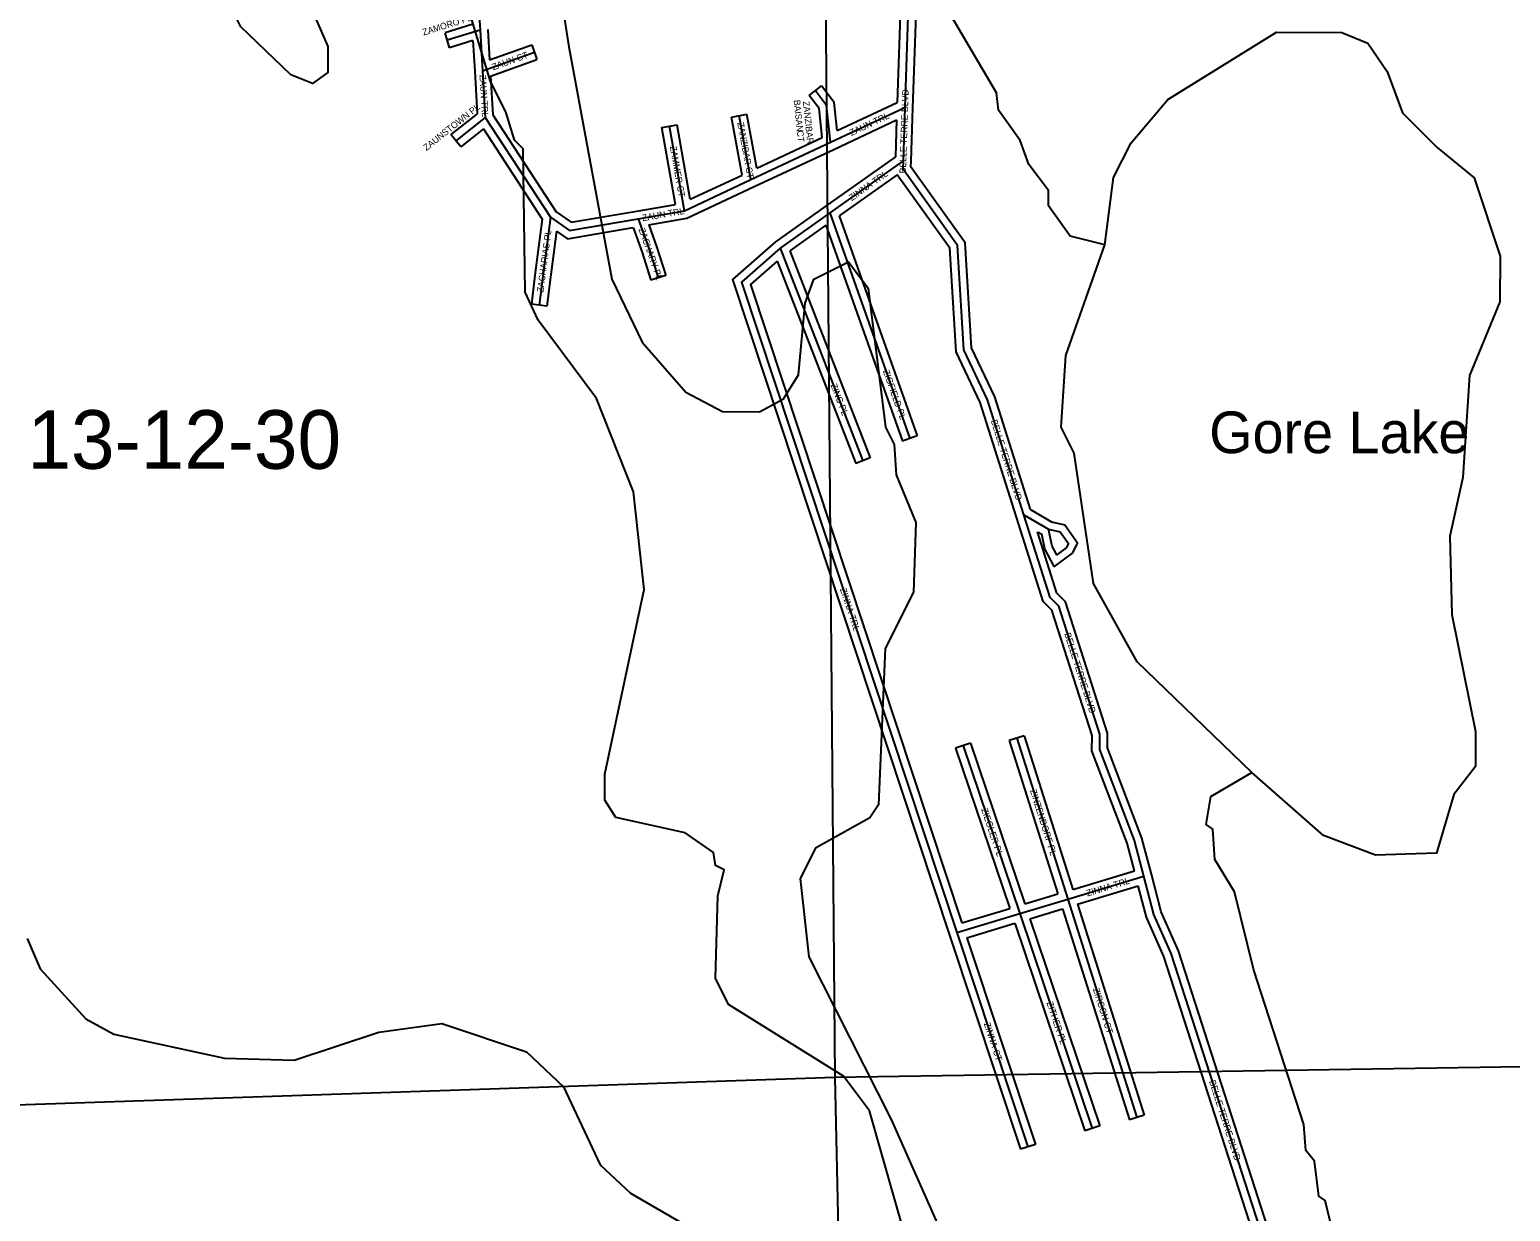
# Model space of a CAD drawing. Extents: x 457167 to 656239, y 1787309 to 1969297.
# Drawn here: x 582095 to 587780, y 1860824 to 1865362 of the extents above; entities that cross this region are included whole.
import ezdxf

# ---------------------------------------------------------------- set-up
doc = ezdxf.new("R2010")
doc.units = 0
for name, color, linetype in [('Level 1', 7, 'Continuous'), ('Level 2', 7, 'Continuous'), ('Level 31', 7, 'Continuous'), ('Level 32', 7, 'Continuous'), ('Level 34', 7, 'Continuous'), ('Level 41', 7, 'Continuous'), ('Level 5', 7, 'Continuous'), ('Level 7', 7, 'Continuous')]:
    doc.layers.add(name, color=color, linetype=linetype)

msp = doc.modelspace()

# ---------------------------------------------------------------- linework, layer by layer
at = {"layer": 'Level 1'}
for p, q in [((585141.066, 1866577.511), (585186.97, 1861338.613)), ((590444.394, 1861420.316), (585186.97, 1861338.613)), ((585186.97, 1861338.613), (580131.11, 1861167.484)), ((585186.97, 1861338.613), (585296.379, 1856013.146))]:
    msp.add_line(p, q, dxfattribs=at)
at = {"layer": 'Level 31'}
for p, q in [((585493.924, 1866219.527), (585455.128, 1865063.25)), ((583810.828, 1865571.868), (583824.1, 1865360.207)), ((583824.1, 1865360.207), (583698.64, 1865321.18)), ((583824.1, 1865360.207), (583833.661, 1865203.827)), ((583833.661, 1865203.827), (584032.699, 1865275.438)), ((583833.661, 1865203.827), (583844.452, 1865024.899)), ((585169.731, 1864929.251), (585455.128, 1865063.25)), ((585455.128, 1865063.25), (585448.373, 1864857.811)), ((583844.452, 1865024.899), (583731.303, 1864935.301)), ((583844.452, 1865024.899), (584094.48, 1864641.507)), ((584608.808, 1864666.695), (584551.831, 1864991.164)), ((584864.266, 1864786.201), (584819.547, 1865031.74)), ((584864.266, 1864786.201), (585169.731, 1864929.251)), ((585448.373, 1864857.811), (585166.986, 1864657.986)), ((585448.373, 1864857.811), (585447.042, 1864826.905)), ((584608.808, 1864666.695), (584864.266, 1864786.201)), ((584431.487, 1864635.764), (584608.808, 1864666.695)), ((585166.986, 1864657.986), (584977.056, 1864523.442)), ((585166.986, 1864657.986), (585474.671, 1863792.318)), ((584977.056, 1864523.442), (585294.379, 1863706.481)), ((585912.347, 1863499.491), (586007.399, 1863443.676)), ((586021.279, 1863378.56), (586007.399, 1863443.676)), ((585678.66, 1862612.308), (585896.405, 1861967.54)), ((585884.63, 1862641.735), (586080.466, 1862023.191)), ((586080.466, 1862023.191), (586372.799, 1862111.731)), ((585896.405, 1861967.54), (586080.466, 1862023.191)), ((586080.466, 1862023.191), (586345.915, 1861184.521)), ((585655.34, 1861894.907), (585896.405, 1861967.54)), ((585896.405, 1861967.54), (586174.925, 1861142.661)), ((585655.34, 1861894.907), (585927.814, 1861072.219))]:
    msp.add_line(p, q, dxfattribs=at)
for points in [[(585169.731, 1864929.251), (585155.045, 1865071.095), (585111.555, 1865127.541)], [(585912.347, 1863499.491), (585772.515, 1863940.841), (585681.223, 1864132.649), (585656.841, 1864533.054), (585447.042, 1864826.905)], [(584094.48, 1864641.507), (584064.765, 1864415.386), (584051.5, 1864303.776)], [(584094.48, 1864641.507), (584167.26, 1864590.458), (584431.487, 1864635.764)], [(584431.487, 1864635.764), (584474.536, 1864515.682), (584508.384, 1864409.073)], [(584977.056, 1864523.442), (584828.187, 1864392.821), (585655.34, 1861894.907)], [(586372.799, 1862111.731), (586336.772, 1862247.796), (586203.76, 1862598.224), (586203.87, 1862656.406), (586046.305, 1863148.333), (586012.952, 1863181.85), (585912.347, 1863499.491)], [(586007.399, 1863443.676), (586051.3, 1863434.138), (586083.04, 1863389.351), (586074.096, 1863371.914), (586038.402, 1863345.8), (586021.279, 1863378.56)], [(586884.212, 1860554.429), (586477.904, 1861814.082), (586411.35, 1861964.023), (586372.799, 1862111.731)]]:
    msp.add_lwpolyline(points, dxfattribs=at)
at = {"layer": 'Level 32'}
for p, q in [((585523.907, 1866218.521), (585485.112, 1865062.243)), ((585462.494, 1866177.396), (585425.761, 1865082.603)), ((583792.685, 1865381.852), (583689.729, 1865349.826)), ((583707.55, 1865292.533), (583689.729, 1865349.826)), ((583854.045, 1865362.037), (583861.164, 1865245.605)), ((583796.49, 1865320.199), (583707.55, 1865292.533)), ((583796.491, 1865320.199), (583803.718, 1865201.996)), ((583861.164, 1865245.605), (584022.542, 1865303.667)), ((584022.542, 1865303.667), (584042.855, 1865247.209)), ((583864.961, 1865183.204), (584042.855, 1865247.209)), ((583803.716, 1865202.021), (583813.565, 1865038.707)), ((583864.96, 1865183.204), (583873.92, 1865034.632)), ((585087.79, 1865109.231), (585135.32, 1865145.852)), ((585195.223, 1864974.36), (585425.762, 1865082.602)), ((585485.113, 1865062.263), (585478.346, 1864856.519)), ((583813.565, 1865038.707), (583712.68, 1864958.821)), ((583873.92, 1865034.632), (584116.448, 1864662.743)), ((584522.283, 1864985.975), (584581.38, 1864996.353)), ((584631.581, 1864710.469), (584581.38, 1864996.353)), ((584790.032, 1865026.363), (584849.062, 1865037.115)), ((584830.609, 1864803.576), (584790.032, 1865026.363)), ((584886.805, 1864829.882), (584849.062, 1865037.115)), ((585182.482, 1864902.094), (585423.535, 1865015.272)), ((585423.535, 1865015.272), (585418.879, 1864873.66)), ((583749.928, 1864911.781), (583712.68, 1864958.821)), ((583837.291, 1864980.96), (583749.928, 1864911.781)), ((583837.29, 1864980.96), (584063.29, 1864634.414)), ((584574.065, 1864691.086), (584522.283, 1864985.975)), ((584886.805, 1864829.882), (585137.695, 1864947.374)), ((584876.99, 1864759.031), (585182.455, 1864902.081)), ((585418.879, 1864873.659), (585149.616, 1864682.446)), ((585478.346, 1864856.519), (585477.46, 1864835.931)), ((584631.581, 1864710.468), (584830.608, 1864803.576)), ((585425.82, 1864804.999), (585202.851, 1864646.66)), ((584617.901, 1864637.826), (584876.979, 1864759.026)), ((584426.333, 1864665.318), (584574.065, 1864691.086)), ((585149.645, 1864682.466), (584958.443, 1864547.021)), ((585202.851, 1864646.659), (585502.94, 1863802.365)), ((584471.757, 1864612.334), (584617.9, 1864637.826)), ((585151.991, 1864610.597), (585013.495, 1864512.488)), ((585151.99, 1864610.597), (585446.404, 1863782.271)), ((585013.495, 1864512.489), (585322.344, 1863717.343)), ((584964.615, 1864472.613), (585266.415, 1863695.618)), ((584536.977, 1864418.151), (584479.79, 1864399.995)), ((584081.29, 1864300.236), (584021.71, 1864307.317)), ((585502.94, 1863802.365), (585446.404, 1863782.271)), ((585322.344, 1863717.343), (585266.415, 1863695.618)), ((585937.47, 1863519.529), (586018.455, 1863471.973)), ((585964.543, 1863434.05), (585980.813, 1863424.496)), ((585992.793, 1863368.295), (585980.813, 1863424.496)), ((585707.084, 1862621.906), (585650.238, 1862602.708)), ((585650.238, 1862602.708), (585858.061, 1861987.318)), ((585707.084, 1862621.906), (585915.534, 1862004.664)), ((585913.23, 1862650.791), (585856.029, 1862632.679)), ((585856.029, 1862632.679), (586042.692, 1862043.11)), ((585913.23, 1862650.791), (586100.125, 1862060.491)), ((586100.125, 1862060.491), (586336.385, 1862132.047)), ((585915.534, 1862004.664), (586042.692, 1862043.11)), ((586118.235, 1862003.282), (586351.648, 1862073.977)), ((585674.643, 1861932.054), (585858.061, 1861987.318)), ((585934.739, 1861947.787), (586060.802, 1861985.903)), ((586060.802, 1861985.902), (586317.315, 1861175.466)), ((586118.235, 1862003.283), (586374.518, 1861193.573)), ((585693.513, 1861875.074), (585877.268, 1861930.44)), ((585877.268, 1861930.44), (586146.502, 1861133.063)), ((585934.74, 1861947.787), (586203.35, 1861152.257)), ((585626.862, 1861885.474), (585899.335, 1861062.786)), ((585693.513, 1861875.074), (585956.293, 1861081.651)), ((586374.518, 1861193.573), (586317.315, 1861175.466)), ((586203.35, 1861152.257), (586146.502, 1861133.063)), ((585956.293, 1861081.651), (585899.335, 1861062.786))]:
    msp.add_line(p, q, dxfattribs=at)
for points in [[(585137.695, 1864947.374), (585126.081, 1865059.532), (585087.79, 1865109.231)], [(585195.222, 1864974.361), (585184.009, 1865082.658), (585135.32, 1865145.852)], [(585937.469, 1863519.529), (585800.491, 1863951.871), (585710.815, 1864140.285), (585686.262, 1864543.476), (585477.46, 1864835.931)], [(585883.748, 1863490.43), (585744.539, 1863929.813), (585651.632, 1864125.014), (585627.42, 1864522.632), (585425.82, 1864804.999)], [(584116.448, 1864662.744), (584174.37, 1864622.115), (584426.417, 1864665.333)], [(584063.29, 1864634.413), (584034.995, 1864419.111), (584021.71, 1864307.317)], [(584117.776, 1864588.521), (584160.149, 1864558.801), (584411.744, 1864601.939)], [(584411.744, 1864601.939), (584446.11, 1864506.078), (584479.79, 1864399.995)], [(584471.758, 1864612.334), (584502.964, 1864525.287), (584536.977, 1864418.151)], [(584117.777, 1864588.521), (584094.533, 1864411.661), (584081.29, 1864300.236)], [(584958.443, 1864547.021), (584793.459, 1864402.261), (585626.861, 1861885.476)], [(584964.615, 1864472.613), (584862.915, 1864383.381), (585674.643, 1861932.054)], [(586336.386, 1862132.046), (586308.17, 1862238.61), (586173.75, 1862592.75), (586173.86, 1862651.746), (586019.94, 1863132.296), (585986.55, 1863165.85), (585883.747, 1863490.432)], [(586018.455, 1863471.973), (586069.045, 1863460.983), (586118.039, 1863391.851), (586097.546, 1863351.898), (586027.97, 1863300.996), (585992.793, 1863368.295)], [(586401.8, 1862119.409), (586365.374, 1862256.983), (586233.771, 1862603.699), (586233.88, 1862661.065), (586072.67, 1863164.369), (586039.354, 1863197.85), (585964.543, 1863434.049)], [(586912.879, 1860563.282), (586505.969, 1861824.802), (586439.76, 1861973.963), (586401.826, 1862119.306)], [(586855.546, 1860545.575), (586449.84, 1861803.361), (586382.938, 1861954.084), (586351.647, 1862073.976)]]:
    msp.add_lwpolyline(points, dxfattribs=at)
at = {"layer": 'Level 5'}
for points in [[(586223.21, 1864535.394), (586256.808, 1864793.788), (586323.668, 1864927.101), (586465.548, 1865093.663), (586882.652, 1865351.63), (587132.735, 1865351.371), (587232.707, 1865309.591), (587307.639, 1865201.149), (587365.83, 1865042.697), (587499.044, 1864909.156), (587640.636, 1864792.315), (587740.38, 1864492.081), (587740.181, 1864317.018), (587623.182, 1864033.713), (587597.745, 1863641.937), (587547.496, 1863416.923), (587555.509, 1863116.789), (587646.723, 1862666.532), (587646.595, 1862533.151), (587563.134, 1862424.868), (587496.175, 1862199.855), (587262.762, 1862191.783), (587062.759, 1862267.003), (586787.923, 1862509.056)], [(586787.923, 1862509.056), (586346.554, 1862934.69), (586180.16, 1863234.964), (586105.655, 1863735.201), (586055.733, 1863835.302), (586072.701, 1864110.406), (586223.21, 1864535.394)]]:
    msp.add_lwpolyline(points, dxfattribs=at)
at = {"layer": 'Level 7'}
for points in [[(581898.795, 1866532.333), (582157.318, 1866632.116), (582349.318, 1866890.341), (582391.157, 1867048.663), (582499.698, 1867181.946), (582608.129, 1867248.507), (582674.72, 1867165.076), (582741.084, 1866848.231), (582815.886, 1866631.429), (582815.787, 1866531.387), (582849.098, 1866497.977), (582965.482, 1866197.773), (583073.298, 1865680.796), (583239.634, 1865297.161), (583239.505, 1865197.129), (583181.114, 1865155.508), (583097.792, 1865188.918), (582906.249, 1865372.551), (582856.327, 1865472.621), (582723.114, 1865614.493), (582598.132, 1865672.983), (582389.729, 1865698.182), (582131.166, 1865573.44), (582031.006, 1865448.487)], [(584049.038, 1866038.206), (584164.965, 1865296.186), (584330.745, 1864404.002), (584447.189, 1864162.12), (584613.723, 1863970.227), (584755.335, 1863895.037), (584897.057, 1863894.897), (584988.818, 1863944.819), (585047.268, 1864036.461), (585072.576, 1864311.525), (585106.015, 1864403.186), (585239.457, 1864469.748), (585314.389, 1864369.616), (585380.494, 1863836.029), (585413.775, 1863769.298), (585421.976, 1863652.596), (585496.809, 1863469.094), (585488.21, 1863202.37), (585379.611, 1862985.726), (585353.955, 1862385.547), (585320.545, 1862335.556), (585112.044, 1862219.083), (585053.554, 1862102.441), (585086.576, 1861802.267), (585402.706, 1861176.719), (585610.622, 1860709.653)], [(586223.21, 1864535.394), (586089.857, 1864568.864), (586006.625, 1864685.675), (586006.695, 1864744.026), (585931.763, 1864844.127), (585898.512, 1864935.858), (585815.28, 1865052.67), (585807.01, 1865119.361), (585582.323, 1865503.086)], [(585468.87, 1860684.811), (585319.375, 1861210.159), (585219.462, 1861343.641), (584777.934, 1861619.192), (584728.013, 1861719.294), (584736.71, 1862036.069), (584761.82, 1862136.081), (584728.509, 1862152.781), (584720.199, 1862202.801), (584611.926, 1862277.951), (584345.203, 1862336.601), (584303.621, 1862403.332), (584303.71, 1862503.364), (584454.517, 1863211.786), (584413.223, 1863586.951), (584271.899, 1863945.576), (584047.113, 1864245.909), (583997.221, 1864354.351), (583989.477, 1864904.538), (583956.166, 1864937.919), (583922.915, 1865046.321), (583864.693, 1865163.091), (583781.62, 1865438.296)], [(587136.023, 1860591.348), (587069.63, 1860866.512), (587044.62, 1860883.212), (587028.108, 1861016.594), (586994.798, 1861058.315), (586986.556, 1861158.376), (586795.48, 1861750.454), (586720.746, 1862050.618), (586645.844, 1862175.76), (586637.643, 1862292.471), (586612.663, 1862309.182), (586629.432, 1862417.514), (586787.923, 1862509.056)], [(582085.587, 1861872.153), (582135.469, 1861755.382), (582310.332, 1861563.49), (582418.645, 1861505), (582843.69, 1861412.841), (583110.454, 1861404.251), (583435.697, 1861512.265), (583677.48, 1861545.346), (584002.465, 1861436.646), (584144.059, 1861303.105), (584285.443, 1861002.831), (584402.055, 1860894.36), (584618.669, 1860769.089)]]:
    msp.add_lwpolyline(points, dxfattribs=at)

# ---------------------------------------------------------------- texts
at = {"layer": 'Level 2'}
msp.add_text('13-12-30', height=225, dxfattribs=at).set_placement((582086.443, 1863675.612))
at = {"layer": 'Level 34'}
for s, height, rotation, p in [('ZAMORO PL', 25, 17.279242, (583607.603, 1865339.094)), ('ZAUN CT', 25, 19.788014, (583875.175, 1865205.479)), ('ZAUN TRL', 25, 273.450597, (583822.086, 1865188.121)), ('BELLE TERRE BLVD', 25, 88.116169, (585459.29, 1864809.492)), ('ZAUNSTOWN PL', 25, 38.373383, (583618.287, 1864895.316)), ('BAISAN', 25, 275.9108, (585028.107, 1865091.061)), ('ZANZIBAR', 25, 275.9108, (585063.71, 1865086.018)), ('ZANZIBAR CT', 24.99916, 280.321533, (584811.919, 1865003.869)), ('ZAUN TRL', 25, 25.150597, (585250.174, 1864953.211)), ('CT', 25, 275.9108, (585040.284, 1864973.343)), ('ZAMMER CT', 25, 279.959144, (584552.892, 1864912.852)), ('ZINNA TRL', 25, 35.379714, (585251.745, 1864702.846)), ('ZAUN TRL', 25, 9.894333, (584448.76, 1864626.088)), ('ZACHARIAS PL', 25, 82.512689, (584067.182, 1864351.672)), ('ZACHARY PL', 25, 289.722364, (584432.252, 1864595.224)), ('ZIGFIELD PL', 25, 289.566375, (585370.595, 1864050.969)), ('ZINC PL', 25, 291.226647, (585169.354, 1863997.042)), ('BELLE TERRE BLVD', 25, 287.579189, (585784.997, 1863860.061)), ('ZINNA TRL', 25, 288.32125, (585205.542, 1863213.487)), ('BELLE TERRE BLVD', 25, 287.759953, (586067.213, 1863042.082)), ('ZINZENDORF PL', 25, 287.567847, (585935.124, 1862440.841)), ('ZIEGLER PL', 25, 288.659886, (585747.877, 1862368.283)), ('ZINNA TRL', 25, 16.849767, (586156.102, 1862033.039)), ('ZIRCON CT', 25, 287.562789, (586176.754, 1861677.555)), ('ZITHER PL', 25, 288.656867, (585998.885, 1861624.958)), ('ZINNA CT', 25, 288.324386, (585758.026, 1861545.112)), ('BELLE TERRE BLVD', 24.99916, 287.876961, (586622.9, 1861323.846))]:
    msp.add_text(s, height=height, rotation=rotation, dxfattribs=at).set_placement(p)
at = {"layer": 'Level 41'}
msp.add_text('Gore Lake', height=160, dxfattribs=at).set_placement((586623.714, 1863735.644))

doc.saveas('drawing.dxf')
